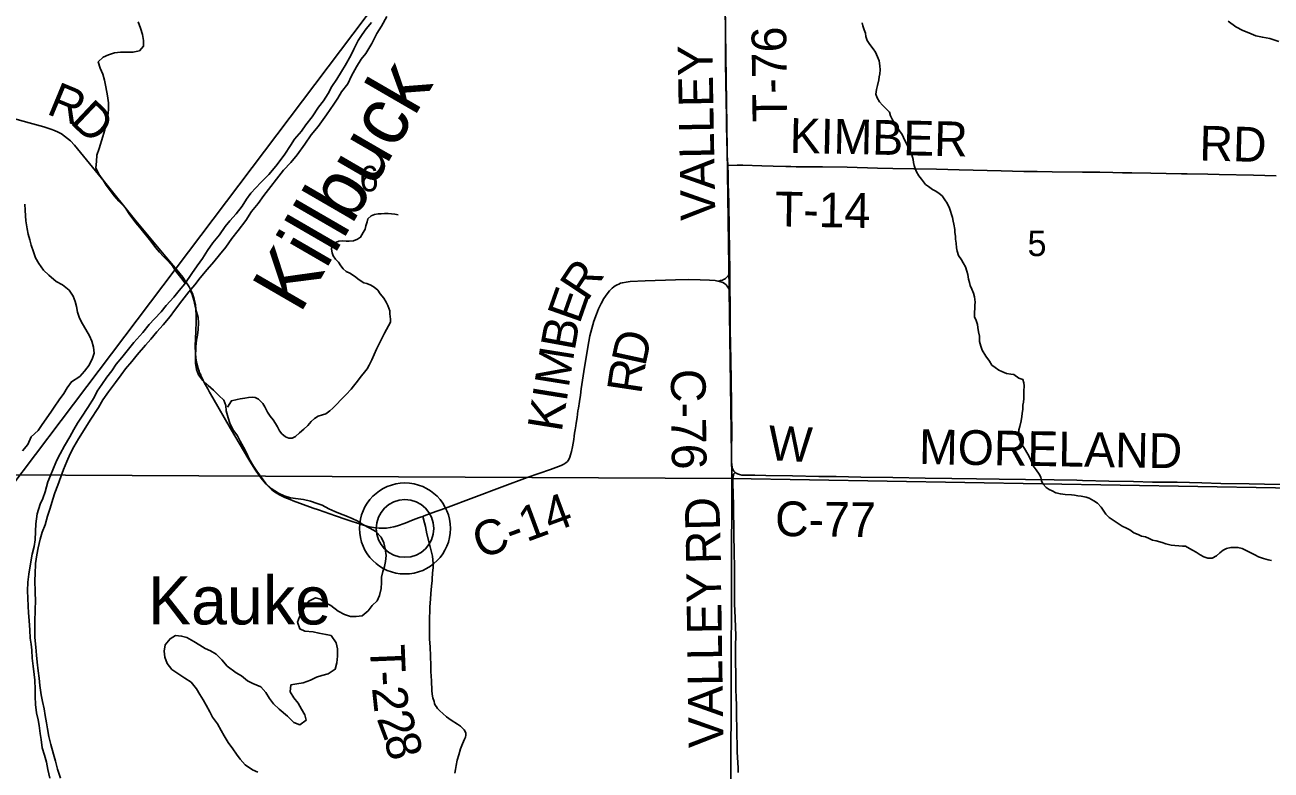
# Model space of a CAD drawing. Extents: x 1985906 to 2360102, y 891258 to 1222054.
# Drawn here: x 2108716 to 2119481, y 985761 to 992198 of the extents above; entities that cross this region are included whole.
import ezdxf

# ---------------------------------------------------------------- set-up
doc = ezdxf.new("R2010")
doc.units = 0
for name, color, linetype in [('GM_X_County_Road', 7, 'Continuous'), ('GM_X_County_Road_Text', 7, 'Continuous'), ('GM_X_Major_River', 7, 'Continuous'), ('GM_X_Major_River_Text', 7, 'Continuous'), ('GM_X_Minor_River', 7, 'Continuous'), ('GM_X_Rail_Line', 7, 'Continuous'), ('GM_X_Section', 7, 'Continuous'), ('GM_X_Section_Text', 7, 'Continuous'), ('GM_X_Township_Road', 7, 'Continuous'), ('GM_X_Township_Road_Text', 7, 'Continuous'), ('GM_X_Unincorporated', 7, 'Continuous'), ('GM_X_Unincorporated_Location', 7, 'Continuous'), ('GM_X_Unincorporated_Text', 7, 'Continuous')]:
    doc.layers.add(name, color=color, linetype=linetype)

msp = doc.modelspace()

# ---------------------------------------------------------------- linework, layer by layer
at = {"layer": 'GM_X_County_Road'}
for points in [[(2108546, 991409), (2108751, 991352), (2108878, 991317), (2108941, 991298), (2108972, 991286), (2109002, 991272), (2109031, 991257), (2109059, 991238), (2109085, 991218), (2109110, 991196), (2109144, 991160), (2109197, 991097), (2109402, 990843), (2109660, 990524), (2109900, 990233), (2110028, 990083), (2110079, 990018), (2110107, 989978), (2110134, 989936), (2110149, 989907), (2110162, 989877), (2110178, 989830), (2110188, 989784), (2110193, 989741), (2110196, 989688), (2110196, 989633), (2110192, 989552), (2110189, 989490), (2110187, 989424), (2110189, 989362), (2110193, 989318), (2110201, 989272), (2110212, 989231), (2110220, 989208), (2110225, 989194), (2110234, 989174), (2110239, 989160), (2110249, 989142), (2110257, 989126), (2110265, 989110), (2110277, 989089), (2110295, 989054), (2110311, 989025), (2110338, 988978), (2110492, 988713), (2110650, 988444), (2110701, 988360), (2110738, 988306), (2110768, 988267), (2110800, 988230), (2110823, 988208), (2110847, 988186), (2110873, 988166), (2110914, 988140), (2110960, 988116), (2111007, 988097), (2111034, 988086), (2111119, 988055), (2111207, 988024), (2111252, 988008), (2111398, 987956), (2111492, 987925), (2111632, 987879), (2111679, 987866), (2111711, 987859), (2111743, 987854), (2111775, 987851), (2111808, 987851), (2111840, 987852), (2111872, 987856), (2111904, 987863), (2111935, 987871), (2112000, 987894), (2112071, 987922), (2112116, 987939), (2112134, 987945), (2112152, 987952)], [(2112152, 987952), (2112165, 987958), (2112225, 987980), (2112349, 988024), (2112840, 988209), (2113055, 988288), (2113256, 988358), (2113302, 988375), (2113347, 988391), (2113372, 988403), (2113389, 988416), (2113403, 988428), (2113414, 988443), (2113423, 988465), (2113429, 988484), (2113438, 988514), (2113446, 988553), (2113457, 988617), (2113461, 988646), (2113464, 988671), (2113469, 988701), (2113475, 988736), (2113478, 988759), (2113486, 988808), (2113493, 988864), (2113497, 988886), (2113506, 988945), (2113515, 989000), (2113522, 989055), (2113545, 989205), (2113579, 989415), (2113597, 989512), (2113613, 989576), (2113631, 989639), (2113653, 989700), (2113672, 989746), (2113693, 989791), (2113718, 989834), (2113745, 989875), (2113766, 989901), (2113790, 989924), (2113803, 989935), (2113816, 989945), (2113831, 989953), (2113846, 989960), (2113861, 989966), (2113877, 989971), (2113910, 989977), (2113943, 989981), (2114074, 989988), (2114336, 989997), (2114450, 989999), (2114549, 989997), (2114631, 989994), (2114680, 989989), (2114703, 989985), (2114708, 989984), (2114711, 989984)], [(2114711, 989984), (2114725, 989989), (2114742, 989994), (2114751, 989998), (2114759, 990002), (2114768, 990007), (2114778, 990015), (2114792, 990030), (2114798, 990038), (2114805, 990049)], [(2114711, 989984), (2114715, 989983), (2114723, 989981), (2114729, 989978), (2114745, 989972), (2114759, 989963), (2114773, 989952), (2114783, 989942), (2114795, 989925), (2114806, 989908)], [(2114851, 988333), (2114846, 988337), (2114843, 988341), (2114840, 988344), (2114836, 988350), (2114833, 988356), (2114829, 988363), (2114826, 988372), (2114825, 988380), (2114822, 988395), (2114820, 988427), (2114821, 988476), (2114822, 988722), (2114821, 988820), (2114820, 988935), (2114817, 989116), (2114813, 989313), (2114811, 989428), (2114809, 989575), (2114807, 989837), (2114806, 989869), (2114806, 989908)], [(2114851, 988333), (2114859, 988327), (2114865, 988323), (2114873, 988320), (2114888, 988315), (2114910, 988310), (2114942, 988309), (2114968, 988308), (2115022, 988309), (2115116, 988306), (2115346, 988302), (2115575, 988298), (2115723, 988296), (2115936, 988292), (2116214, 988288), (2116493, 988284), (2116722, 988281), (2116935, 988278), (2117132, 988275), (2117360, 988272), (2117606, 988267), (2117802, 988264), (2117851, 988263), (2118080, 988257), (2118293, 988253), (2118457, 988249), (2118670, 988247), (2118883, 988241), (2119047, 988238), (2119292, 988233), (2119423, 988231), (2119587, 988227)]]:
    msp.add_lwpolyline(points, dxfattribs=at)
at = {"layer": 'GM_X_Major_River'}
for points in [[(2109547, 989175), (2109586, 989228), (2109640, 989292), (2109686, 989348), (2109757, 989431), (2109803, 989483), (2109854, 989548), (2109910, 989608), (2109970, 989680), (2110009, 989731), (2110071, 989815), (2110132, 989892), (2110184, 989954), (2110230, 990012), (2110291, 990085), (2110347, 990153), (2110398, 990213), (2110450, 990278), (2110504, 990352), (2110559, 990423), (2110623, 990509), (2110674, 990586), (2110730, 990656), (2110780, 990726), (2110839, 990803), (2110889, 990865), (2110950, 990944), (2111014, 991010), (2111067, 991076), (2111133, 991169), (2111188, 991249), (2111250, 991322), (2111321, 991422), (2111385, 991513), (2111419, 991565), (2111452, 991619), (2111504, 991688), (2111536, 991758), (2111581, 991836), (2111621, 991901), (2111660, 991951), (2111712, 992039), (2111756, 992124), (2111797, 992188), (2111841, 992270)], [(2111711, 992220), (2111663, 992165), (2111628, 992115), (2111596, 992063), (2111556, 991990), (2111531, 991934), (2111483, 991848), (2111450, 991796), (2111410, 991731), (2111368, 991665), (2111335, 991605), (2111295, 991542), (2111253, 991488), (2111198, 991404), (2111142, 991335), (2111106, 991279), (2111045, 991211), (2111011, 991156), (2110962, 991082), (2110922, 991028), (2110884, 990977), (2110823, 990907), (2110755, 990836), (2110668, 990746), (2110630, 990692), (2110592, 990633), (2110541, 990567), (2110487, 990506), (2110447, 990456), (2110396, 990386), (2110340, 990315), (2110292, 990249), (2110249, 990179), (2110205, 990116), (2110158, 990050), (2110098, 989962), (2110048, 989905), (2110001, 989845), (2109937, 989774)], [(2109937, 989774), (2109892, 989720), (2109836, 989660), (2109790, 989609), (2109733, 989541), (2109657, 989454), (2109611, 989398), (2109554, 989326), (2109504, 989267), (2109467, 989211), (2109423, 989155), (2109379, 989092), (2109340, 989034), (2109314, 988980), (2109258, 988893), (2109205, 988811), (2109171, 988759), (2109139, 988703), (2109104, 988640), (2109058, 988562), (2109021, 988494), (2108991, 988439), (2108963, 988369), (2108938, 988307), (2108914, 988251), (2108890, 988164), (2108871, 988108), (2108847, 988058), (2108821, 987976), (2108810, 987889), (2108808, 987821), (2108804, 987751), (2108795, 987693), (2108779, 987625), (2108763, 987544), (2108750, 987454), (2108740, 987384), (2108739, 987310), (2108741, 987246), (2108743, 987178), (2108747, 987120), (2108752, 987053), (2108758, 986971), (2108762, 986901), (2108771, 986849), (2108775, 986797), (2108777, 986729), (2108786, 986659), (2108796, 986587), (2108800, 986537), (2108805, 986457), (2108805, 986396), (2108807, 986328), (2108816, 986254), (2108830, 986196), (2108840, 986146), (2108848, 986078), (2108855, 986024), (2108865, 985952), (2108885, 985890), (2108901, 985828), (2108914, 985766), (2108930, 985690)], [(2109022, 985690), (2108998, 985770), (2108979, 985838), (2108963, 985898), (2108939, 985982), (2108922, 986050), (2108910, 986118), (2108902, 986170), (2108890, 986232), (2108881, 986289), (2108869, 986353), (2108855, 986411), (2108844, 986491), (2108838, 986555), (2108830, 986619), (2108821, 986693), (2108815, 986755), (2108809, 986823), (2108802, 986907), (2108800, 986978), (2108802, 987040), (2108805, 987148), (2108807, 987222), (2108803, 987294), (2108802, 987404), (2108804, 987454), (2108807, 987545), (2108819, 987619), (2108831, 987681), (2108848, 987757), (2108866, 987815), (2108890, 987880), (2108911, 987954), (2108935, 988024), (2108958, 988100), (2108974, 988157), (2109000, 988223), (2109025, 988293), (2109049, 988357), (2109077, 988428), (2109106, 988492), (2109138, 988552), (2109180, 988623), (2109227, 988699), (2109279, 988783), (2109352, 988892), (2109390, 988960), (2109439, 989029), (2109499, 989109), (2109547, 989175)]]:
    msp.add_lwpolyline(points, dxfattribs=at)
at = {"layer": 'GM_X_Minor_River'}
for points in [[(2110101, 989966), (2110064, 990016), (2110027, 990058), (2109993, 990111), (2109949, 990159), (2109913, 990197), (2109878, 990236), (2109844, 990274), (2109812, 990318), (2109780, 990360), (2109744, 990404), (2109709, 990449), (2109673, 990489), (2109615, 990567), (2109582, 990620), (2109526, 990676), (2109488, 990722), (2109454, 990764), (2109419, 990815), (2109391, 990857), (2109355, 990909), (2109327, 990963), (2109333, 991017), (2109336, 991072), (2109356, 991130), (2109390, 991234), (2109406, 991292), (2109417, 991348), (2109433, 991412), (2109437, 991468), (2109439, 991524), (2109429, 991586), (2109416, 991662), (2109402, 991720), (2109390, 991772), (2109367, 991825), (2109349, 991879), (2109391, 991921), (2109437, 991941), (2109489, 991956), (2109541, 991964), (2109597, 991964), (2109649, 991962), (2109705, 991975), (2109739, 992015), (2109739, 992065), (2109731, 992115), (2109715, 992170), (2109695, 992224)], [(2115948, 992217), (2115954, 992191), (2115966, 992155), (2115976, 992127), (2115980, 992097), (2115992, 992064), (2116016, 992028), (2116044, 991992), (2116064, 991962), (2116082, 991924), (2116096, 991888), (2116102, 991844), (2116104, 991811), (2116100, 991777), (2116096, 991749), (2116092, 991723), (2116082, 991675), (2116072, 991639), (2116068, 991599), (2116077, 991569), (2116099, 991535), (2116125, 991506), (2116155, 991472), (2116185, 991444), (2116193, 991412), (2116211, 991378), (2116229, 991350), (2116253, 991310), (2116271, 991284), (2116293, 991251), (2116307, 991225), (2116321, 991195), (2116339, 991157), (2116351, 991131), (2116365, 991101), (2116377, 991075), (2116389, 991037), (2116393, 991010), (2116399, 990984), (2116407, 990958), (2116419, 990930), (2116437, 990894), (2116461, 990866), (2116497, 990820), (2116523, 990802), (2116556, 990777), (2116584, 990761), (2116614, 990743), (2116640, 990721), (2116664, 990687), (2116684, 990659)], [(2119111, 992231), (2119178, 992181), (2119238, 992149), (2119288, 992129), (2119348, 992104), (2119406, 992092), (2119470, 992080), (2119548, 992055)], [(2109160, 989766), (2109150, 989810), (2109132, 989856), (2109097, 989906), (2109041, 989953), (2108987, 989983), (2108921, 990037), (2108877, 990081), (2108835, 990138), (2108807, 990186), (2108791, 990238), (2108771, 990296), (2108759, 990342), (2108743, 990391), (2108735, 990437), (2108725, 990505), (2108721, 990549), (2108717, 990597), (2108715, 990651)], [(2116684, 990659), (2116702, 990615), (2116728, 990536), (2116736, 990504), (2116740, 990476), (2116748, 990430), (2116750, 990404), (2116754, 990374), (2116756, 990346), (2116760, 990314), (2116764, 990273), (2116770, 990245), (2116782, 990207), (2116806, 990169), (2116822, 990143), (2116842, 990109), (2116854, 990071), (2116862, 990043), (2116867, 990002), (2116877, 989974), (2116883, 989946), (2116895, 989916), (2116909, 989882), (2116919, 989848), (2116925, 989802), (2116923, 989776), (2116921, 989745), (2116919, 989719), (2116919, 989675), (2116933, 989645), (2116945, 989611), (2116949, 989583), (2116955, 989547), (2116961, 989509), (2116963, 989462), (2116973, 989424), (2116985, 989388), (2117017, 989338), (2117050, 989294), (2117070, 989260), (2117098, 989238), (2117128, 989217), (2117154, 989203), (2117196, 989187), (2117232, 989181), (2117260, 989177), (2117302, 989147), (2117338, 989135), (2117346, 989107), (2117348, 989081), (2117346, 989034), (2117344, 989002), (2117344, 988970), (2117342, 988938), (2117338, 988912), (2117336, 988878), (2117332, 988842), (2117328, 988816), (2117322, 988778), (2117310, 988728), (2117302, 988701), (2117298, 988657), (2117308, 988623), (2117320, 988593), (2117334, 988565), (2117352, 988539), (2117381, 988489), (2117399, 988452), (2117427, 988388), (2117451, 988356), (2117477, 988318), (2117491, 988290), (2117497, 988258), (2117513, 988230), (2117539, 988201), (2117565, 988185), (2117591, 988173), (2117621, 988157), (2117661, 988147), (2117703, 988143), (2117757, 988139), (2117783, 988135), (2117811, 988131), (2117841, 988127), (2117885, 988119), (2117911, 988111), (2117951, 988088), (2117981, 988068), (2118013, 988032), (2118035, 987998), (2118053, 987972), (2118081, 987944), (2118125, 987914), (2118151, 987897), (2118195, 987869), (2118233, 987851), (2118261, 987835), (2118295, 987811), (2118333, 987795), (2118361, 987783), (2118397, 987775)], [(2110466, 988895), (2110500, 988951), (2110550, 988963), (2110576, 988969), (2110616, 988975), (2110648, 988979), (2110678, 988983), (2110704, 988979), (2110734, 988965), (2110772, 988927), (2110788, 988900), (2110812, 988854), (2110834, 988818), (2110860, 988786), (2110881, 988754), (2110897, 988726), (2110915, 988692), (2110935, 988666), (2110967, 988639), (2110997, 988629), (2111025, 988629), (2111053, 988643), (2111087, 988673), (2111124, 988705), (2111160, 988739), (2111190, 988773), (2111216, 988798), (2111248, 988818), (2111286, 988829), (2111316, 988839), (2111350, 988863), (2111376, 988886), (2111406, 988918), (2111448, 988962), (2111492, 989006), (2111534, 989052), (2111554, 989078), (2111576, 989106), (2111624, 989166), (2111650, 989198), (2111672, 989228), (2111689, 989258), (2111713, 989304), (2111733, 989352), (2111753, 989397), (2111769, 989433), (2111789, 989471), (2111821, 989535), (2111857, 989599), (2111873, 989631), (2111875, 989657), (2111869, 989701), (2111867, 989729), (2111851, 989774), (2111837, 989804), (2111815, 989838), (2111785, 989876), (2111765, 989906), (2111734, 989934), (2111704, 989950), (2111670, 989963), (2111644, 989971), (2111602, 989997), (2111564, 990027), (2111524, 990053), (2111492, 990069), (2111466, 990091), (2111444, 990117), (2111424, 990148), (2111400, 990176), (2111380, 990202), (2111370, 990230), (2111364, 990260), (2111368, 990290), (2111392, 990316), (2111428, 990330), (2111458, 990334), (2111490, 990330), (2111518, 990330), (2111554, 990334), (2111590, 990346), (2111616, 990364), (2111638, 990404), (2111654, 990434), (2111662, 990462), (2111672, 990496), (2111678, 990522), (2111708, 990550), (2111736, 990560), (2111768, 990566), (2111794, 990566), (2111822, 990568), (2111853, 990568), (2111883, 990566), (2111911, 990564), (2111939, 990558)], [(2110144, 989906), (2110161, 989869), (2110175, 989820), (2110187, 989768), (2110199, 989720), (2110213, 989670), (2110215, 989626), (2110212, 989568), (2110206, 989519), (2110198, 989475), (2110192, 989421), (2110188, 989321), (2110190, 989275), (2110198, 989222), (2110214, 989174), (2110252, 989126), (2110300, 989082), (2110346, 989042), (2110390, 988997), (2110434, 988957), (2110452, 988911), (2110455, 988863), (2110471, 988805), (2110487, 988757), (2110511, 988704), (2110553, 988648), (2110575, 988602), (2110603, 988550), (2110629, 988501), (2110653, 988451), (2110691, 988387), (2110719, 988343), (2110797, 988238), (2110843, 988192), (2110905, 988154), (2110955, 988130), (2111009, 988114), (2111075, 988103), (2111123, 988097), (2111183, 988085), (2111239, 988065), (2111285, 988049), (2111341, 988017), (2111393, 987995), (2111441, 987976), (2111487, 987958), (2111543, 987934), (2111591, 987912), (2111636, 987882), (2111696, 987850), (2111748, 987823), (2111794, 987773), (2111816, 987725), (2111828, 987673), (2111836, 987615), (2111832, 987564), (2111822, 987520), (2111808, 987476), (2111796, 987426), (2111796, 987380), (2111794, 987330), (2111780, 987270), (2111760, 987222), (2111716, 987183), (2111681, 987137), (2111629, 987093), (2111577, 987089), (2111529, 987087), (2111477, 987104), (2111421, 987134), (2111359, 987182), (2111313, 987206), (2111269, 987238), (2111225, 987248), (2111167, 987220), (2111137, 987176), (2111111, 987132), (2111089, 987086), (2111071, 987040), (2111091, 986980), (2111135, 986962), (2111205, 986954), (2111255, 986945), (2111317, 986931), (2111361, 986923), (2111405, 986859), (2111417, 986809), (2111417, 986745), (2111411, 986686), (2111395, 986632), (2111335, 986592), (2111282, 986578), (2111234, 986564), (2111182, 986538), (2111120, 986516), (2111066, 986506), (2111014, 986496), (2111006, 986436), (2111040, 986384)], [(2108694, 988519), (2108740, 988573), (2108771, 988639), (2108829, 988695), (2108859, 988739), (2108905, 988803), (2108939, 988853), (2108969, 988897), (2109011, 988960), (2109051, 989014), (2109081, 989064), (2109117, 989116), (2109189, 989160), (2109230, 989208), (2109270, 989260), (2109300, 989318), (2109314, 989362), (2109308, 989415), (2109294, 989467), (2109274, 989511), (2109242, 989567), (2109212, 989615), (2109186, 989666), (2109170, 989716), (2109160, 989766)], [(2118397, 987775), (2118427, 987761), (2118457, 987748), (2118487, 987740), (2118539, 987726), (2118571, 987716), (2118617, 987704), (2118651, 987702), (2118683, 987698), (2118717, 987696), (2118743, 987694), (2118775, 987676), (2118801, 987660), (2118835, 987644), (2118869, 987621), (2118899, 987603), (2118935, 987591), (2118973, 987593), (2119011, 987611), (2119039, 987639), (2119067, 987661), (2119097, 987675), (2119133, 987683), (2119163, 987685), (2119195, 987685), (2119231, 987675), (2119277, 987653), (2119341, 987621), (2119373, 987603), (2119415, 987588), (2119455, 987578), (2119485, 987570)], [(2111040, 986384), (2111076, 986340), (2111106, 986286), (2111134, 986239), (2111144, 986191), (2111092, 986151), (2111038, 986173), (2110984, 986226), (2110912, 986288), (2110864, 986334), (2110830, 986380), (2110796, 986432), (2110754, 986479), (2110684, 986509), (2110638, 986533), (2110586, 986575), (2110542, 986601), (2110464, 986658), (2110416, 986712), (2110368, 986762), (2110318, 986790), (2110272, 986811), (2110228, 986839), (2110174, 986873), (2110115, 986907), (2110069, 986919), (2110017, 986923), (2109970, 986895), (2109928, 986843), (2109918, 986789), (2109924, 986737), (2109944, 986683), (2109986, 986630), (2110046, 986590), (2110098, 986556), (2110152, 986520), (2110198, 986464), (2110228, 986413), (2110256, 986367), (2110282, 986321), (2110314, 986263), (2110336, 986217), (2110378, 986160), (2110411, 986102), (2110437, 986058), (2110471, 986000), (2110511, 985945), (2110543, 985899), (2110575, 985855), (2110619, 985807), (2110681, 985762), (2110729, 985742)]]:
    msp.add_lwpolyline(points, dxfattribs=at)
at = {"layer": 'GM_X_Rail_Line'}
msp.add_lwpolyline([(2107918, 987312), (2109028, 988782), (2115284, 997069), (2115371, 997188), (2115464, 997327), (2115567, 997483), (2115706, 997719), (2115858, 997979), (2116209, 998579), (2117112, 1000122), (2117726, 1001170), (2117922, 1001517), (2118014, 1001702), (2118112, 1001931), (2118995, 1004189), (2119493, 1005470), (2119807, 1006233), (2120298, 1007491), (2121826, 1011364)], dxfattribs=at)
at = {"layer": 'GM_X_Section'}
for points in [[(2114748, 993565), (2114822, 988281), (2108488, 988311), (2108469, 993590), (2114588, 993564)], [(2114748, 993565), (2119903, 993564), (2120050, 993560), (2120191, 988188), (2114822, 988281)], [(2114822, 988281), (2114814, 985660), (2114959, 982915), (2108465, 982960), (2108488, 988311)], [(2120191, 988188), (2120308, 982876), (2114959, 982915), (2114814, 985660), (2114822, 988281)]]:
    msp.add_lwpolyline(points, close=True, dxfattribs=at)
at = {"layer": 'GM_X_Township_Road'}
for points in [[(2114788, 990983), (2114788, 990999), (2114787, 991005), (2114786, 991014), (2114782, 991093), (2114778, 991323), (2114776, 991438), (2114774, 991502), (2114773, 991598), (2114772, 991652), (2114771, 991701), (2114768, 991875), (2114767, 992005), (2114768, 992152), (2114766, 992384)], [(2114788, 990983), (2114869, 990988), (2114919, 990988), (2115082, 990981), (2115181, 990977), (2115288, 990974), (2115331, 990974), (2115377, 990973), (2115426, 990973), (2115508, 990973), (2115606, 990972), (2115820, 990968), (2116082, 990962), (2116213, 990959), (2116394, 990956), (2116590, 990951), (2116787, 990945), (2117148, 990938), (2117345, 990933), (2117460, 990932), (2117591, 990929), (2117853, 990926), (2117935, 990925), (2118001, 990925), (2118115, 990923), (2118197, 990921), (2118279, 990920), (2118443, 990917), (2118706, 990911), (2118755, 990911), (2118935, 990908), (2119034, 990906), (2119329, 990899), (2119525, 990894)], [(2114805, 990049), (2114805, 990069), (2114800, 990432), (2114796, 990662), (2114792, 990827), (2114790, 990910), (2114788, 990983)], [(2114806, 989908), (2114805, 990049)], [(2114877, 985739), (2114877, 985777), (2114869, 985918), (2114866, 986127), (2114864, 986225), (2114864, 986320), (2114861, 986391), (2114858, 986455), (2114857, 986520), (2114856, 986602), (2114854, 986684), (2114855, 986733), (2114855, 986830), (2114856, 986927), (2114854, 986994), (2114851, 987075), (2114845, 987197), (2114845, 987274), (2114845, 987337), (2114846, 987401), (2114846, 987509), (2114843, 987646), (2114841, 987792), (2114839, 987885), (2114838, 987958), (2114836, 988040), (2114834, 988154), (2114832, 988234), (2114832, 988254), (2114832, 988280), (2114833, 988294), (2114836, 988306), (2114838, 988313), (2114841, 988321), (2114845, 988326), (2114851, 988333)], [(2112430, 985734), (2112435, 985766), (2112440, 985799), (2112450, 985847), (2112463, 985894), (2112480, 985945), (2112496, 985987), (2112513, 986027), (2112521, 986045), (2112526, 986063), (2112524, 986079), (2112520, 986094), (2112510, 986108), (2112496, 986123), (2112479, 986139), (2112452, 986157), (2112398, 986192), (2112359, 986222), (2112325, 986250), (2112300, 986272), (2112281, 986294), (2112272, 986308), (2112261, 986321), (2112255, 986337), (2112250, 986353), (2112241, 986385), (2112235, 986417), (2112231, 986449), (2112227, 986531), (2112223, 986613), (2112222, 986663), (2112219, 986745), (2112216, 986827), (2112212, 986891), (2112210, 986955), (2112210, 987039), (2112215, 987171), (2112220, 987236), (2112223, 987285), (2112228, 987349), (2112233, 987398), (2112235, 987414), (2112238, 987463), (2112243, 987512), (2112243, 987545), (2112241, 987578), (2112236, 987610), (2112217, 987690), (2112189, 987801), (2112175, 987865), (2112168, 987897), (2112152, 987952)]]:
    msp.add_lwpolyline(points, dxfattribs=at)
at = {"layer": 'GM_X_Unincorporated'}
for radius in [393, 249]:
    msp.add_circle((2111999, 987848), radius, dxfattribs=at)
at = {"layer": 'GM_X_Unincorporated_Location'}
msp.add_line((2111999, 987848), (2111999, 987848), dxfattribs=at)

# ---------------------------------------------------------------- texts
at = {"layer": 'GM_X_County_Road_Text'}
for s, rotation, p in [('R', 337.5517, (2108893, 991434)), ('D', 316.6255, (2109096, 991356)), ('R', 56.4393, (2113571, 989801)), ('E', 70.6218, (2113506, 989607)), ('B', 79.6121, (2113464, 989377)), ('D', 77.697, (2114074, 989241)), ('M', 80.9167, (2113413, 989057)), ('R', 81.4283, (2114039, 989002)), ('C-76', 270.6857, (2114295, 989225)), ('I', 80.9265, (2113394, 988935)), ('K', 80.9299, (2113352, 988675)), ('W', 357.1976, (2115132, 988439)), ('MORELAND', 359.0526, (2116438, 988405)), ('C-14', 20.2756, (2112652, 987582)), ('C-77', 359.316, (2115195, 987783))]:
    msp.add_text(s, height=300, rotation=rotation, dxfattribs=at).set_placement(p)
at = {"layer": 'GM_X_Major_River_Text'}
msp.add_text('Killbuck', height=500.1, rotation=59.9103, dxfattribs=at).set_placement((2111092, 989694))
at = {"layer": 'GM_X_Section_Text'}
for s, p in [('6', (2111607, 990760)), ('5', (2117377, 990201))]:
    msp.add_text(s, height=221, rotation=0, dxfattribs=at).set_placement(p)
at = {"layer": 'GM_X_Township_Road_Text'}
for s, rotation, p in [('T-76', 90.6983, (2115302, 991361)), ('VALLEY', 91.0251, (2114681, 990510)), ('KIMBER', 358.7699, (2115320, 991094)), ('RD', 358.5112, (2118859, 991028)), ('T-14', 358.9521, (2115192, 990459)), ('RD', 91.4501, (2114729, 987544)), ('VALLEY', 90.8549, (2114751, 985955)), ('T', 272.3256, (2111696, 986840)), ('-', 272.9432, (2111705, 986613)), ('2', 276.1212, (2111713, 986471)), ('2', 290.7198, (2111752, 986207)), ('8', 284.0773, (2111815, 986043))]:
    msp.add_text(s, height=300, rotation=rotation, dxfattribs=at).set_placement(p)
at = {"layer": 'GM_X_Unincorporated_Text'}
msp.add_text('Kauke', height=417, rotation=0, dxfattribs=at).set_placement((2109779, 987019))

doc.saveas('drawing.dxf')
